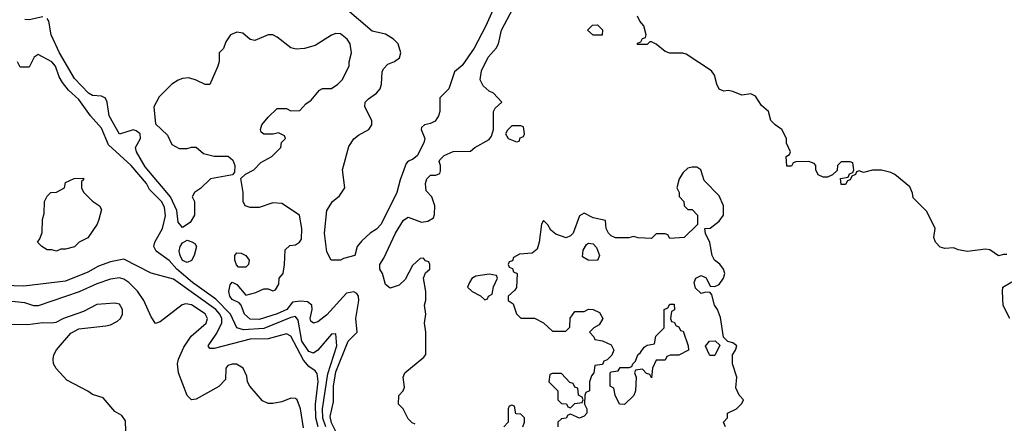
# Model space of a CAD drawing. Header units: inches. Extents: x 1793389 to 1900389, y 320802 to 470796.
# Tile 743 of 752: x 1865187 to 1869554, y 461526 to 463317. Entities that reach past the tile are written whole.
import ezdxf

# ---------------------------------------------------------------- set-up
doc = ezdxf.new("R2010")
doc.units = ezdxf.units.IN
doc.header["$MEASUREMENT"] = 0
doc.layers.add('B8466', color=7, linetype='Continuous')

msp = doc.modelspace()

# ---------------------------------------------------------------- linework, layer by layer
at = {"layer": 'B8466', "color": 2}
for points, elevation in [([(1867321.3, 463438.7), (1867253.5, 463286.5), (1867202.7, 463190), (1867150, 463114), (1867115.2, 463084.8), (1867090.3, 463009.7), (1867050.7, 462970), (1867050.3, 462910), (1867044.4, 462890), (1867030, 462867), (1867010, 462856.2), (1866982, 462850), (1866970, 462838), (1866967.7, 462830), (1866984.4, 462790), (1866979.5, 462770), (1866950, 462713.2), (1866930, 462696), (1866910.6, 462689.4), (1866902, 462678), (1866874.6, 462605.4), (1866860.5, 462550), (1866790.3, 462409.7), (1866770, 462387), (1866741, 462370), (1866704.9, 462335.1), (1866684.7, 462310), (1866674, 462270), (1866622.8, 462257.2), (1866610, 462249.2), (1866569.3, 462249.3), (1866550, 462286), (1866539.3, 462370), (1866549.2, 462470), (1866575.3, 462510), (1866605.2, 462534.8), (1866629, 462570), (1866619.3, 462650), (1866646.7, 462753.3), (1866670, 462787.3), (1866690, 462804), (1866735.3, 462830), (1866749.2, 462850), (1866749.3, 462870), (1866718, 462930), (1866719.3, 462950), (1866733.8, 462966.2), (1866770, 462990.8), (1866786, 463010), (1866792.3, 463030), (1866794.5, 463085.5), (1866800.7, 463099.3), (1866820.2, 463119.8), (1866850, 463131), (1866872.1, 463147.9), (1866878, 463170), (1866866, 463210), (1866845.2, 463230), (1866810, 463252.3), (1866750, 463266), (1866630, 463369.4)], 258), ([(1866942, 461522), (1866927.3, 461527.3), (1866910, 461546), (1866888, 461590), (1866868, 461610), (1866868.4, 461648.4), (1866888, 461670), (1866894.6, 461685.4), (1866888.7, 461730), (1866895.3, 461750), (1866980.4, 461819.6), (1866988.7, 461831.3), (1866989, 461930), (1866982, 461970), (1866988.7, 462010), (1866982, 462050), (1866988.4, 462071.6), (1866988.7, 462110), (1866978, 462170), (1866987.3, 462192.7), (1867006, 462210), (1867006, 462230), (1867002, 462242), (1866987.3, 462247.3), (1866978, 462258), (1866963.6, 462256.4), (1866930, 462226), (1866896.9, 462163.1), (1866870, 462138), (1866830, 462125.2), (1866810, 462142), (1866796, 462190), (1866785.2, 462210), (1866784, 462230), (1866802, 462258), (1866853.6, 462370), (1866890, 462427.3), (1866910, 462440.7), (1866970, 462418), (1866997.2, 462422.8), (1867022, 462438), (1867027.3, 462452.7), (1867028, 462490), (1867015.3, 462530), (1866990, 462558), (1866986.6, 462590), (1866993.2, 462610), (1867010, 462626.8), (1867032.7, 462627.3), (1867050, 462634), (1867054, 462646), (1867053.2, 462670), (1867047.2, 462687.2), (1867050, 462694.8), (1867070, 462714), (1867110, 462732), (1867187.3, 462732.7), (1867206, 462750), (1867270, 462784.7), (1867280.2, 462799.8), (1867288.7, 462830), (1867288.7, 462910), (1867296.4, 462923.6), (1867326, 462950), (1867288, 462990), (1867270, 462999), (1867243.5, 463023.5), (1867229.7, 463050), (1867235.8, 463090), (1867265.7, 463150), (1867300.4, 463190), (1867310.8, 463209.2), (1867324.4, 463270), (1867387.3, 463390)], 258), ([(1865290, 463329), (1865230, 463316), (1865210, 463318)], 262), ([(1866602.7, 461462.7), (1866570, 461527.3), (1866564.8, 461555.2), (1866578.7, 461621.3), (1866579.8, 461690), (1866590, 461754), (1866644.8, 461890), (1866683.6, 461930), (1866677.6, 461990), (1866692, 462070), (1866689.4, 462089.4), (1866682, 462102), (1866670, 462109.2), (1866636.8, 462103.2), (1866550, 462006.6), (1866510, 461976), (1866490, 461969.3), (1866479, 461979), (1866476, 461990), (1866484.2, 462030), (1866483.7, 462050), (1866464.2, 462064.2), (1866432.4, 462067.6), (1866396.9, 462063.1), (1866372.7, 462030), (1866330, 462011.5), (1866250, 461985.7), (1866210, 461988.2), (1866185.1, 462010), (1866169.5, 462049.5), (1866160.4, 462060.4), (1866130, 462075.3), (1866119, 462090), (1866115.3, 462110), (1866120.4, 462139.6), (1866130, 462152), (1866150, 462142), (1866190, 462094), (1866234.6, 462105.4), (1866270, 462122), (1866290, 462122), (1866310, 462114), (1866322, 462118), (1866336.4, 462143.6), (1866338, 462170), (1866355.3, 462190), (1866362, 462230), (1866364.7, 462295.3), (1866385.6, 462314.4), (1866410, 462318), (1866428, 462330), (1866436.5, 462343.5), (1866439, 462390), (1866428, 462450), (1866350, 462501.2), (1866310, 462504), (1866250, 462484), (1866210, 462484), (1866188, 462490), (1866178, 462510), (1866178, 462550), (1866168, 462612), (1866188.4, 462631.6), (1866226, 462650), (1866256.4, 462683.6), (1866306, 462710), (1866346, 462750), (1866348.4, 462771.6), (1866366, 462790), (1866362, 462802), (1866335.3, 462815.3), (1866311.3, 462808.7), (1866270, 462808.7), (1866258, 462818), (1866255.3, 462830), (1866262, 462850), (1866290, 462884.7), (1866330, 462922), (1866370, 462922), (1866390, 462912), (1866430, 462914), (1866456.4, 462943.6), (1866480.4, 462959.6), (1866516.4, 463003.6), (1866530, 463011.3), (1866570, 463011.3), (1866598, 463030), (1866618, 463050), (1866648, 463110), (1866648, 463130), (1866659, 463170), (1866653.2, 463210), (1866639, 463230), (1866610, 463254), (1866590, 463255.3), (1866570, 463248), (1866498, 463202), (1866450.7, 463189.3), (1866413.7, 463186.3), (1866390, 463192.3), (1866330, 463239), (1866310, 463249), (1866290, 463249), (1866230, 463224), (1866210, 463228.7), (1866176.5, 463256.5), (1866150, 463262), (1866122, 463250), (1866102, 463218), (1866090.9, 463189.1), (1866072, 463170), (1866071.6, 463131.6), (1866066, 463110), (1866031.3, 463028.7), (1866010, 463028.7), (1865970, 463049), (1865938, 463058), (1865910, 463055.3), (1865890, 463048.7), (1865862, 463030), (1865805.4, 462974.6), (1865782, 462930), (1865790, 462854), (1865843.6, 462803.6), (1865862.8, 462762.8), (1865894.6, 462745.4), (1865930, 462744.7), (1865950, 462751.3), (1865970, 462751.3), (1866002.8, 462722.8), (1866050, 462711), (1866111.6, 462711.6), (1866132.7, 462692.7), (1866142, 462670), (1866139.6, 462640.4), (1866131.6, 462628.4), (1866034, 462610), (1865990, 462568), (1865962, 462550), (1865952, 462530), (1865962, 462510), (1865962, 462450), (1865943.6, 462416.4), (1865910, 462394), (1865890, 462418), (1865884.2, 462470), (1865855.8, 462530), (1865743.8, 462663.8), (1865705.1, 462730), (1865700.9, 462750), (1865722.9, 462790), (1865722, 462810), (1865704.2, 462824.2), (1865690, 462828.3), (1865630, 462809.4), (1865583.9, 462890), (1865576, 462950), (1865568.3, 462968.3), (1865550, 462977.7), (1865510, 462979.7), (1865492.3, 462990), (1865430, 463055.1), (1865364, 463170), (1865326.6, 463250), (1865317.2, 463310), (1865310, 463322)], 262), ([(1869565.4, 462274.6), (1869550, 462275.3), (1869528.7, 462268.7), (1869490, 462295.3), (1869470, 462298), (1869390, 462288.7), (1869350, 462295.3), (1869330, 462304), (1869290, 462302), (1869270, 462308), (1869248.7, 462330), (1869242, 462350), (1869248, 462390), (1869210, 462466), (1869150, 462526), (1869147.3, 462547.3), (1869134.6, 462574.6), (1869068, 462630), (1869050, 462639), (1869010, 462648.7), (1868970, 462648.7), (1868930, 462638), (1868910, 462646), (1868898, 462642), (1868894, 462630), (1868878, 462622), (1868870, 462606), (1868858, 462602), (1868850, 462586), (1868830, 462586), (1868827.3, 462612.7), (1868862, 462618), (1868867.3, 462632.7), (1868882, 462638), (1868886, 462650), (1868882, 462682), (1868870, 462686), (1868830, 462686), (1868814, 462670), (1868812.7, 462647.3), (1868792, 462628), (1868770, 462618), (1868750, 462618), (1868728.9, 462628.9), (1868718, 462650), (1868718, 462670), (1868710, 462678), (1868687.3, 462687.3), (1868630, 462686), (1868618, 462682), (1868610, 462666), (1868590, 462666), (1868586, 462710), (1868602, 462718), (1868606, 462730), (1868588.4, 462768.4), (1868588, 462790), (1868568, 462830), (1868538, 462850), (1868518, 462870), (1868508, 462910), (1868476.4, 462936.4), (1868450, 462978), (1868430, 462988), (1868390, 462982), (1868350, 462998), (1868330, 463002), (1868310, 462999), (1868290, 463008.7), (1868279, 463030), (1868269, 463070), (1868255.3, 463090), (1868143.1, 463163.1), (1868128.9, 463168.9), (1868070, 463168.7), (1868050, 463175.3), (1868010, 463208), (1867990, 463218), (1867982, 463218), (1867970, 463206), (1867927.3, 463207.3), (1867927.3, 463212.7), (1867942, 463218), (1867950, 463234), (1867962, 463238), (1867966, 463250), (1867955.3, 463290), (1867938, 463310), (1867927.3, 463332.7)], 254), ([(1866544.7, 461510), (1866531.8, 461548.2), (1866529.9, 461590), (1866554.2, 461745.8), (1866593.5, 461870), (1866590, 461922), (1866570, 461921.2), (1866510.2, 461849.8), (1866490, 461837), (1866470, 461843.6), (1866438.2, 461890), (1866422.8, 461982.8), (1866410, 461998.9), (1866390, 461995.1), (1866270, 461945.6), (1866180.6, 461940.6), (1866149.7, 461949.7), (1866122.3, 462010), (1866057.1, 462077.1), (1865954.3, 462150), (1865884.4, 462210), (1865850, 462247.8), (1865792.3, 462290), (1865782.7, 462310), (1865786.6, 462330), (1865820.5, 462390), (1865834.1, 462445.9), (1865830, 462485.2), (1865815.8, 462510), (1865763.7, 462563.7), (1865749.5, 462590), (1865682, 462670), (1865581.5, 462761.4), (1865550, 462836), (1865500.9, 462890), (1865450, 462962), (1865404.6, 463004.6), (1865377.7, 463037.7), (1865362.7, 463062.7), (1865346, 463110), (1865330, 463129.2), (1865270, 463162), (1865252, 463150), (1865230, 463106), (1865190, 463106), (1865178, 463130)], 266), ([(1868318, 461510), (1868308, 461530), (1868326, 461550), (1868326, 461570), (1868366, 461590), (1868390, 461614), (1868398, 461630), (1868378, 461650), (1868363.1, 461683.1), (1868368, 461730), (1868349, 461790), (1868348.7, 461830), (1868362, 461850), (1868368, 461870), (1868350, 461882), (1868328.4, 461888.4), (1868308, 461908), (1868294.6, 461994.6), (1868282, 462030), (1868268.7, 462050), (1868256.4, 462096.4), (1868250, 462106), (1868230, 462108), (1868210, 462102), (1868184.7, 462124.7), (1868178, 462150), (1868186, 462170), (1868210, 462182), (1868231.1, 462171.1), (1868250, 462134), (1868270, 462132), (1868290, 462142), (1868308.7, 462170), (1868314, 462190), (1868309, 462210), (1868292.1, 462232.1), (1868268, 462250), (1868258, 462270), (1868247.3, 462327.3), (1868228.4, 462368.4), (1868226, 462390), (1868250, 462392), (1868290, 462422), (1868308.7, 462450), (1868309.2, 462490), (1868290, 462535.3), (1868223.2, 462603.2), (1868208, 462650), (1868190, 462662), (1868170, 462662), (1868150, 462658), (1868130, 462638), (1868111.3, 462610), (1868102, 462570), (1868112, 462550), (1868112.7, 462532.7), (1868132, 462510), (1868134, 462490), (1868150, 462474), (1868170, 462474), (1868194, 462450), (1868192.7, 462407.3), (1868134, 462350), (1868070, 462346), (1868062, 462362), (1868050, 462366), (1868010, 462366), (1867990, 462346), (1867930, 462348), (1867910, 462355.3), (1867888.4, 462348.4), (1867830, 462348), (1867810, 462358), (1867798, 462370), (1867788, 462390), (1867786, 462426), (1867730, 462438), (1867690, 462458), (1867670, 462446), (1867642, 462370), (1867630, 462358), (1867611.1, 462348.9), (1867564.7, 462364.7), (1867543.1, 462383.1), (1867530, 462406), (1867510, 462426), (1867502, 462410), (1867491.1, 462328.9), (1867482, 462298), (1867459.6, 462280.4), (1867403.6, 462276.4), (1867378, 462262), (1867372.7, 462247.3), (1867358, 462242), (1867354, 462230), (1867358, 462218), (1867372.7, 462212.7), (1867378, 462198), (1867394, 462190), (1867391.1, 462128.9), (1867383.6, 462116.4), (1867354, 462090), (1867354, 462070), (1867376, 462056), (1867391.1, 462011.1), (1867410, 461992), (1867470, 461992), (1867510.9, 461970.9), (1867550, 461934), (1867610, 461934), (1867627.3, 461952.7), (1867628.4, 461991.6), (1867650, 462022), (1867690, 462022), (1867710, 462032), (1867731.1, 462031.1), (1867758, 462018), (1867774, 461990), (1867756.9, 461963.1), (1867734, 461950), (1867714, 461930), (1867734, 461910), (1867738, 461898), (1867771.6, 461891.6), (1867810, 461874), (1867822, 461850), (1867812.7, 461827.3), (1867792.7, 461807.3), (1867778, 461802), (1867772.7, 461787.3), (1867738, 461782), (1867734, 461750), (1867723.6, 461736.4), (1867714, 461710), (1867714, 461670), (1867698, 461662), (1867694, 461650), (1867692, 461610), (1867702, 461590), (1867702, 461570), (1867690, 461558), (1867670, 461548), (1867630, 461566), (1867618, 461562), (1867611.6, 461548.4), (1867590, 461546), (1867574, 461530), (1867574, 461510)], 258), ([(1866510.5, 461510.5), (1866501.1, 461550), (1866499.8, 461610), (1866510.9, 461710.9), (1866507.2, 461747.2), (1866498.3, 461758.3), (1866470, 461777.6), (1866446.1, 461806.1), (1866390, 461912.7), (1866370, 461922.9), (1866290, 461900.5), (1866210, 461898.5), (1866050, 461857.2), (1866030, 461858), (1866024, 461870), (1866059.4, 461920.6), (1866084, 461970), (1866084.4, 461990), (1866075.6, 462010), (1866057.7, 462030), (1865870, 462165.1), (1865770, 462192.3), (1865650, 462254), (1865590, 462242), (1865537, 462223), (1865490, 462196.2), (1865390, 462157), (1865205.8, 462134.2), (1865070, 462138.4)], 270), ([(1866445.4, 461505.4), (1866432.7, 461590), (1866418, 461630), (1866410, 461635.3), (1866390, 461637.2), (1866350, 461621.2), (1866310, 461613.2), (1866290, 461614), (1866264.7, 461624.7), (1866208, 461690), (1866198, 461710), (1866194.6, 461734.6), (1866178, 461770), (1866148.4, 461788.4), (1866130, 461788.7), (1866110, 461782), (1866101, 461770), (1866099.6, 461720.4), (1866071, 461689), (1865970, 461633.2), (1865950, 461629.3), (1865930, 461648.7), (1865891.6, 461750), (1865887.6, 461790), (1865891.6, 461810), (1865915.8, 461864.2), (1865948.2, 461911.8), (1866014, 461970), (1866020.7, 461990), (1866010, 462011.5), (1865950, 462051.3), (1865924.1, 462055.9), (1865908.3, 462051.7), (1865810, 461975.3), (1865790, 461968.7), (1865770, 461998), (1865738, 462070), (1865710, 462112.7), (1865671, 462151), (1865650, 462165.1), (1865630, 462171.5), (1865590, 462165.6), (1865530, 462144.2), (1865451.5, 462108.5), (1865270, 462047.3), (1865250, 462047.3), (1865210, 462059.5), (1865050, 462075.8)], 274), ([(1869578, 461990), (1869548.9, 462048.9), (1869546, 462110), (1869548, 462130), (1869586.6, 462153.4)], 254), ([(1865658, 461490), (1865656.4, 461536.4), (1865640.4, 461560.4), (1865610, 461578), (1865558, 461638), (1865510, 461654), (1865490, 461668.7), (1865396.4, 461716.4), (1865349, 461769), (1865338, 461790), (1865335.3, 461810), (1865339, 461830), (1865350, 461852), (1865414, 461926), (1865450, 461944.7), (1865570, 461958.8), (1865590, 461962.8), (1865621.5, 461978.5), (1865634, 461990), (1865644, 462010), (1865644, 462030), (1865630, 462054), (1865610, 462059), (1865530, 462052.3), (1865470, 462021.2), (1865382, 461990), (1865347.7, 461972.3), (1865330.7, 461969.3), (1865290, 461971.6), (1865223.3, 461963.3), (1865130, 461963.6)], 278), ([(1867418, 461510), (1867426, 461530), (1867426, 461550), (1867410, 461566), (1867387.3, 461567.3), (1867382, 461602), (1867370, 461606), (1867358, 461602), (1867354, 461590), (1867354, 461530), (1867334, 461510)], 258)]:
    msp.add_lwpolyline(points, dxfattribs=dict(at, elevation=elevation))
for points, elevation in [([(1867730, 463248), (1867706, 463270), (1867727.3, 463292.7), (1867750, 463294), (1867771.6, 463271.6), (1867770, 463248)], 254), ([(1867410, 462846), (1867370, 462846), (1867350, 462826), (1867342, 462810), (1867354, 462790), (1867390, 462774), (1867402, 462778), (1867407.3, 462792.7), (1867422, 462798), (1867426, 462810), (1867422, 462842)], 258), ([(1865350, 462289.2), (1865330, 462295.3), (1865310, 462295.3), (1865286, 462310), (1865266, 462330), (1865276.4, 462343.6), (1865287.3, 462372.7), (1865288, 462430), (1865296.4, 462456.4), (1865298, 462510), (1865310, 462534), (1865326, 462550), (1865350, 462552), (1865386, 462570), (1865390, 462594), (1865428.4, 462611.6), (1865470, 462614), (1865470, 462606), (1865462, 462598), (1865462, 462570), (1865471.1, 462551.1), (1865510.9, 462510.9), (1865542, 462490), (1865550, 462474), (1865538.8, 462430), (1865530.5, 462409.5), (1865490, 462349), (1865451.1, 462328.9), (1865430, 462308.7), (1865390, 462298), (1865370, 462298)], 266), ([(1865930, 462239.3), (1865910, 462247.6), (1865898.4, 462270), (1865894.5, 462290), (1865899.3, 462310), (1865910, 462326), (1865930, 462338), (1865951.6, 462331.6), (1865963.6, 462323.6), (1865972, 462310), (1865961, 462270), (1865950, 462248.7)], 262), ([(1867750, 462248.7), (1867708.9, 462248.9), (1867684, 462264), (1867685.6, 462294.4), (1867701.2, 462318.8), (1867710, 462324.7), (1867730, 462322), (1867745.4, 462305.4), (1867758, 462270)], 258), ([(1866158, 462218), (1866148.4, 462228.4), (1866142, 462250), (1866142, 462270), (1866150, 462282), (1866170, 462281), (1866190.7, 462270.7), (1866204.7, 462250), (1866202, 462230), (1866190, 462218)], 262), ([(1867270, 462188), (1867210, 462178), (1867192, 462168), (1867182, 462150), (1867174, 462130), (1867194, 462110), (1867231.6, 462091.6), (1867250, 462074), (1867262, 462078), (1867266, 462090), (1867282, 462098), (1867288.4, 462131.6), (1867306, 462170), (1867302, 462182)], 258), ([(1867990, 461728), (1867982, 461742), (1867967.3, 461747.3), (1867950, 461766), (1867918, 461762), (1867914, 461750), (1867922, 461730), (1867918, 461670), (1867910.9, 461649.1), (1867870, 461608.7), (1867848, 461610), (1867828, 461650), (1867822, 461682), (1867806, 461690), (1867806, 461750), (1867810, 461754), (1867842, 461758), (1867850, 461774), (1867890, 461774), (1867902, 461778), (1867906, 461790), (1867918, 461802), (1867928, 461830), (1867940.4, 461839.6), (1867956.4, 461863.6), (1867970, 461872), (1868002, 461878), (1868008.4, 461911.6), (1868046, 461950), (1868046, 462030), (1868062, 462038), (1868070, 462054), (1868090, 462054), (1868091.1, 462028.9), (1868078, 462022), (1868074, 461990), (1868078, 461978), (1868090, 461974), (1868098, 461958), (1868110, 461954), (1868118, 461938), (1868130, 461934), (1868152, 461870), (1868154, 461850), (1868110, 461828), (1868072.7, 461827.3), (1868058, 461822), (1868050, 461806), (1868010, 461806), (1867994, 461770)], 258), ([(1868250, 461826), (1868246, 461830), (1868228.4, 461868.4), (1868246, 461890), (1868271.6, 461891.6), (1868292, 461872), (1868270, 461826)], 258), ([(1867590, 461746), (1867550, 461746), (1867538, 461742), (1867534, 461710), (1867574, 461670), (1867574, 461630), (1867590, 461614), (1867612.7, 461612.7), (1867618, 461598), (1867630, 461594), (1867650, 461614), (1867682, 461618), (1867686, 461630), (1867682, 461642), (1867666, 461650), (1867662, 461682), (1867650, 461686), (1867642, 461702), (1867627.3, 461707.3)], 258)]:
    msp.add_lwpolyline(points, close=True, dxfattribs=dict(at, elevation=elevation))

doc.saveas('drawing.dxf')
